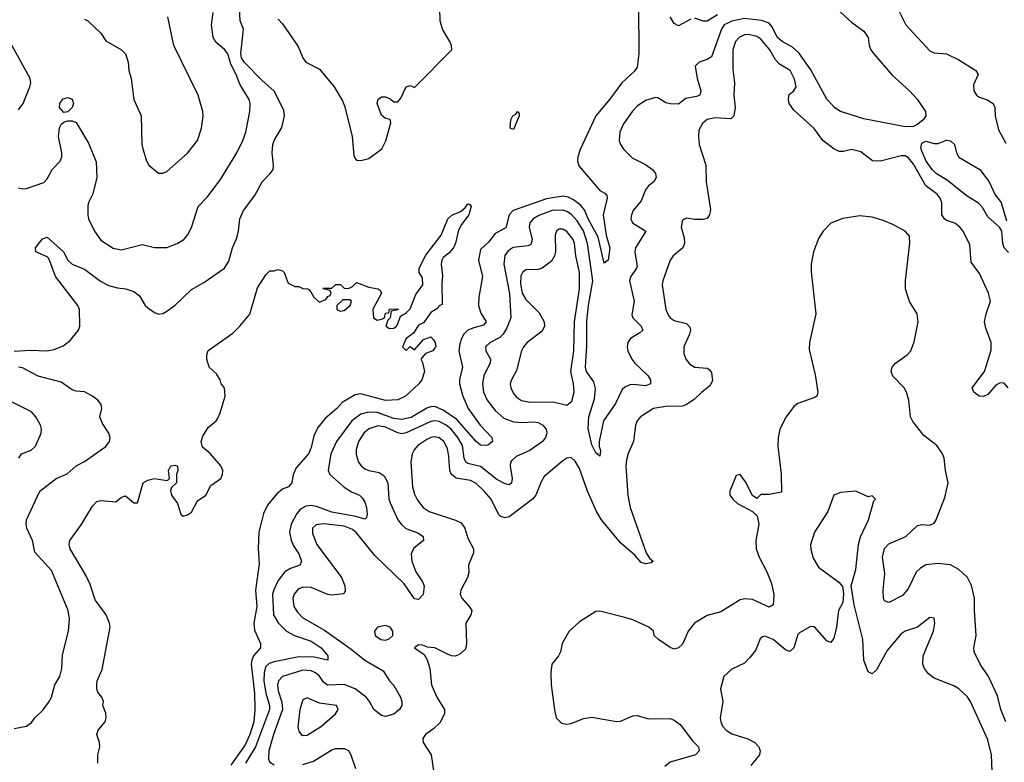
# Model space of a CAD drawing. Header units: inches. Extents: x 2001573 to 2220545, y 644482 to 846830.
# Tile 525 of 656: x 2132376 to 2137150, y 801134 to 804736. Entities that reach past the tile are written whole.
import ezdxf

# ---------------------------------------------------------------- set-up
doc = ezdxf.new("R2010")
doc.units = ezdxf.units.IN
doc.header["$MEASUREMENT"] = 0
doc.layers.add('C1830', color=7, linetype='Continuous')

msp = doc.modelspace()

# ---------------------------------------------------------------- linework, layer by layer
at = {"layer": 'C1830', "color": 5}
for points, elevation in [([(2132350, 803128.4), (2132427.5, 803132.5), (2132510, 803130.2), (2132543.9, 803136.1), (2132586.6, 803153.4), (2132620.4, 803179.6), (2132661.6, 803230), (2132668.4, 803250), (2132666.5, 803330), (2132658.1, 803350), (2132550.8, 803490), (2132517.8, 803577.8), (2132510, 803586.3), (2132455.3, 803610), (2132452.3, 803630), (2132486.9, 803673.1), (2132510, 803680.3), (2132588.9, 803610), (2132610.2, 803570.2), (2132630.2, 803550.2), (2132690, 803525.5), (2132767.5, 803467.5), (2132806.4, 803446.4), (2132850, 803434.7), (2132891.3, 803431.3), (2132930, 803417), (2132957.4, 803397.4), (2132984.4, 803350), (2132997.6, 803337.6), (2133030, 803315.6), (2133050, 803308.1), (2133070, 803310.3), (2133090, 803322), (2133130, 803351.3), (2133210, 803427.9), (2133270, 803462), (2133368.9, 803531.1), (2133390, 803565.5), (2133408.8, 803630), (2133427.4, 803672.6), (2133436.5, 803710), (2133443.1, 803770), (2133461.5, 803810), (2133517.1, 803882.9), (2133551.3, 803950), (2133591.5, 803990), (2133605.1, 804010), (2133607.4, 804030), (2133599.8, 804090), (2133604.5, 804130), (2133610, 804150.4), (2133647.7, 804212.3), (2133659.9, 804270), (2133656.7, 804296.7), (2133609.6, 804389.6), (2133550, 804442.2), (2133464.5, 804530), (2133452.2, 804550), (2133448.4, 804571.6), (2133461.1, 804690), (2133445.7, 804730), (2133442, 804790)], 240), ([(2132370, 803920.8), (2132390, 803916.1), (2132410, 803917.7), (2132493.4, 803946.6), (2132510, 803963.7), (2132534.5, 804010), (2132572.9, 804050), (2132580.7, 804070), (2132580.2, 804090), (2132564.8, 804170), (2132569.1, 804210.9), (2132579.7, 804230), (2132590, 804238.9), (2132610, 804244.9), (2132630, 804245.2), (2132650, 804236.5), (2132710, 804137.3), (2132747.1, 804047.1), (2132751.2, 803970), (2132731.7, 803891.7), (2132710.2, 803850), (2132706.5, 803833.5), (2132706, 803790), (2132710.3, 803769.7), (2132738.5, 803710), (2132770, 803666.7), (2132830, 803627), (2132870, 803619.6), (2132970, 803646), (2133030, 803631.5), (2133090, 803630.3), (2133139.3, 803650), (2133171.6, 803670), (2133190, 803690.5), (2133210, 803727.7), (2133242.4, 803830), (2133285.7, 803874.3), (2133350, 803961.1), (2133429.8, 804090), (2133458.5, 804150), (2133472.2, 804190), (2133492.7, 804290), (2133493.3, 804330), (2133488.8, 804348.8), (2133443, 804423), (2133425.6, 804470), (2133399.8, 804519.8), (2133384.9, 804570), (2133370, 804591.3), (2133326.8, 804626.8), (2133313.9, 804650), (2133305.9, 804710), (2133315, 804770)], 260), ([(2135376, 804804), (2135378.3, 804570), (2135370, 804505.7), (2135355.4, 804484.6), (2135295.9, 804430), (2135237.7, 804350), (2135169.5, 804270), (2135093.2, 804106.8), (2135082, 804070), (2135080.7, 804050), (2135087.2, 804027.2), (2135190, 803907.2), (2135213.7, 803893.7), (2135222.5, 803882.5), (2135224.1, 803870), (2135204.8, 803790), (2135219.8, 803690), (2135238.5, 803630), (2135230, 803569.4), (2135210, 803554.5), (2135181, 803681), (2135132.8, 803770), (2135114.3, 803814.3), (2135096, 803836), (2135061.7, 803861.7), (2135035.4, 803875.4), (2135010, 803880.4), (2134930, 803866.4), (2134768.6, 803810), (2134748.9, 803790), (2134733, 803727), (2134681.8, 803698.2), (2134650, 803657.3), (2134610, 803622), (2134601.4, 803570), (2134619.7, 803490), (2134602.4, 803390), (2134600.9, 803350), (2134612.3, 803312.3), (2134638.4, 803270), (2134626, 803254), (2134577.8, 803242.2), (2134550, 803229.3), (2134529.8, 803210.2), (2134518.4, 803190), (2134510, 803164.2), (2134506.3, 803130), (2134524, 803050), (2134508.8, 802991.2), (2134508.6, 802970), (2134525.5, 802910), (2134550.6, 802850), (2134609.4, 802769.4), (2134665.8, 802710), (2134668.1, 802690), (2134650, 802674.4), (2134638, 802670), (2134610, 802673.2), (2134590, 802689.9), (2134496.4, 802796.4), (2134430, 802842.8), (2134390, 802859.9), (2134370, 802858.7), (2134350, 802851.1), (2134274, 802806), (2134230, 802797.1), (2134190, 802801.4), (2134110, 802830.7), (2134068, 802832), (2134030, 802822.4), (2133986.9, 802790), (2133913, 802690), (2133885.1, 802630), (2133871.5, 802550), (2133879.5, 802530), (2133950, 802468.4), (2133985.7, 802445.7), (2134023.2, 802430), (2134037.7, 802417.7), (2134050, 802396.5), (2134057.5, 802370), (2134061.6, 802338.4), (2134058.3, 802321.7), (2134050, 802314), (2134006.7, 802326.7), (2133890, 802348.1), (2133815.7, 802375.7), (2133790, 802379.8), (2133763.9, 802376.1), (2133737.8, 802362.2), (2133719.7, 802340.3), (2133692, 802290), (2133685, 802250), (2133692.2, 802212.2), (2133704.5, 802184.5), (2133730, 802146), (2133742.7, 802110), (2133734.6, 802090), (2133690, 802073.9), (2133662, 802058), (2133630, 802015.5), (2133608.4, 801971.5), (2133602.9, 801950), (2133606.8, 801850), (2133630.1, 801810.1), (2133670.8, 801770.9), (2133709, 801749), (2133790, 801721.8), (2133837.5, 801690), (2133870.2, 801650), (2133870.5, 801630), (2133803.7, 801643.7), (2133730, 801646.4), (2133610, 801622.3), (2133586.1, 801613.9), (2133570, 801599.1), (2133561.5, 801570), (2133560.7, 801530), (2133569.6, 801469.6), (2133586.9, 801410), (2133587, 801390), (2133519.9, 801210), (2133471.3, 801130)], 240), ([(2136322.9, 804802.9), (2136410, 804724.5), (2136470, 804680.7), (2136490.9, 804650), (2136495.9, 804610), (2136503.3, 804590), (2136518, 804570), (2136606.7, 804466.7), (2136690.8, 804390.8), (2136727.9, 804350), (2136768.8, 804290), (2136769.4, 804270), (2136757.8, 804250), (2136731.6, 804228.4), (2136710, 804217.7), (2136670, 804215.6), (2136470, 804254.2), (2136356.4, 804290), (2136328.2, 804308.2), (2136290, 804350.6), (2136213.1, 804493.1), (2136154.8, 804574.8), (2136123.2, 804603.2), (2136074.1, 804630), (2136050, 804649), (2136022.9, 804702.9), (2136010, 804719.4), (2135972.6, 804732.6), (2135890, 804740.7), (2135830, 804728.3), (2135791.8, 804710), (2135779.9, 804690), (2135730, 804555.4), (2135710, 804542), (2135670.2, 804529.8), (2135651.8, 804510), (2135661.5, 804450), (2135678.2, 804390), (2135673.8, 804370), (2135657.5, 804362.5), (2135607, 804353), (2135570, 804326.6), (2135530, 804327), (2135510, 804331.8), (2135470, 804357), (2135458.6, 804358.6), (2135410, 804343.5), (2135370, 804315.7), (2135347.5, 804292.5), (2135304.7, 804230), (2135286.2, 804190), (2135282.7, 804150), (2135289.3, 804130), (2135306.2, 804106.2), (2135345.5, 804065.5), (2135410, 804033), (2135444.5, 804010), (2135459.8, 803990), (2135462.3, 803970), (2135451.1, 803950), (2135425.8, 803930), (2135411.1, 803910), (2135390, 803857.4), (2135350.2, 803810), (2135342.4, 803790), (2135339.6, 803770), (2135347.2, 803750), (2135412.8, 803710), (2135362.6, 803630), (2135358.4, 803610), (2135370, 803541.2), (2135367.7, 803530), (2135340.2, 803490), (2135333, 803470), (2135355.1, 803370), (2135344.9, 803304.9), (2135349.2, 803290), (2135389, 803250), (2135397.8, 803230), (2135383.5, 803216.5), (2135338.5, 803190), (2135325.4, 803170), (2135322.2, 803150), (2135325.8, 803130), (2135344.7, 803090), (2135359.7, 803070), (2135421.8, 803010), (2135434.3, 802990), (2135435.3, 802970), (2135410, 802959.9), (2135353, 802967), (2135335.2, 802964.8), (2135310, 802953.9), (2135298.3, 802941.7), (2135264.9, 802875.1), (2135206.8, 802790), (2135185.6, 802690), (2135185.8, 802665.8), (2135192.8, 802647.2), (2135190, 802619.5), (2135170, 802635.1), (2135150, 802673.6), (2135133.2, 802753.2), (2135135.2, 802810), (2135163, 802897), (2135167.7, 802947.7), (2135159.7, 802979.7), (2135124.5, 803030), (2135119.5, 803050), (2135126.6, 803153.4), (2135125.9, 803274), (2135134.4, 803350), (2135156.1, 803470), (2135128.9, 803650), (2135110, 803711.4), (2135079.6, 803759.6), (2135051.1, 803791.1), (2135030, 803805.7), (2135010, 803812.4), (2134957.6, 803810), (2134893.2, 803786.8), (2134866.4, 803770), (2134850.1, 803750), (2134846.9, 803730), (2134860.4, 803670), (2134855.2, 803644.8), (2134841.2, 803638.8), (2134769.7, 803630.3), (2134744.8, 803615.2), (2134728.6, 803591.4), (2134724.2, 803550), (2134751.7, 803408.3), (2134757.6, 803290), (2134739.1, 803240.9), (2134721.2, 803210), (2134704.9, 803195.1), (2134657.4, 803170), (2134635.6, 803150), (2134636.1, 803130), (2134658.5, 803090), (2134657.8, 803070), (2134627, 803010), (2134620.1, 802970), (2134625.9, 802930), (2134643.7, 802890), (2134681.1, 802841.1), (2134723.9, 802803.9), (2134770, 802785.2), (2134810, 802782.3), (2134870, 802785.6), (2134890, 802782), (2134912.3, 802770), (2134928.3, 802750), (2134931.6, 802730), (2134926.5, 802710), (2134912, 802690), (2134850, 802646.4), (2134783.3, 802616.7), (2134762, 802598), (2134756.8, 802590), (2134755, 802570), (2134763.8, 802510), (2134760.3, 802490), (2134750, 802480.4), (2134730, 802485), (2134690, 802505.9), (2134610, 802568.7), (2134550, 802582.9), (2134539.5, 802590), (2134530.9, 802610), (2134523.6, 802670), (2134501.5, 802710), (2134468.5, 802750), (2134443.6, 802770), (2134410, 802787.4), (2134390, 802790.6), (2134370, 802787.1), (2134250, 802731.6), (2134230, 802727.6), (2134210, 802732.3), (2134150, 802760.3), (2134114.2, 802765.8), (2134070, 802750.9), (2134044.8, 802730), (2134019.6, 802690), (2134008.2, 802650), (2134007.7, 802627.7), (2134018.8, 802590), (2134032, 802572), (2134050, 802558.2), (2134069.5, 802549.5), (2134119.2, 802539.2), (2134143.9, 802523.9), (2134162.1, 802490), (2134167, 802410), (2134172.1, 802392.1), (2134210.2, 802310), (2134226.9, 802286.9), (2134248.7, 802268.7), (2134306.8, 802246.8), (2134332.6, 802230), (2134334.3, 802210), (2134286.7, 802173.3), (2134273.8, 802146.1), (2134277.5, 802110), (2134297.4, 802057.4), (2134329.3, 802010), (2134337.7, 801990), (2134332.2, 801947.8), (2134310, 801923.5), (2134290, 801928), (2134239.9, 801999.9), (2134098, 802138.1), (2134010, 802246.6), (2133990, 802264), (2133950, 802279.2), (2133848.7, 802291.3), (2133813.5, 802286.5), (2133796.2, 802270), (2133796.2, 802243.8), (2133817.1, 802190), (2133936.6, 802030), (2133952.7, 801990), (2133953.9, 801966.1), (2133948.7, 801951.3), (2133890, 801944.3), (2133870, 801947.9), (2133790, 801981.7), (2133750, 801984.4), (2133725.9, 801974.1), (2133706.9, 801950), (2133701.5, 801930), (2133706.1, 801890), (2133722.7, 801862.7), (2133750, 801834.3), (2133854.9, 801774.9), (2133983.9, 801683.9), (2134049.4, 801630), (2134138.8, 801578.8), (2134169.4, 801529.4), (2134190, 801507.4), (2134222.8, 801450), (2134229.1, 801430), (2134229.1, 801410), (2134218.3, 801390), (2134190, 801367.6), (2134150, 801356.5), (2134130, 801361), (2134094, 801390), (2134073.1, 801430), (2134055.5, 801450), (2134003, 801490), (2133950, 801511.1), (2133868.9, 801508.9), (2133850, 801522.9), (2133830, 801552.4), (2133810, 801569), (2133790, 801577.8), (2133750, 801581.3), (2133650, 801550.5), (2133630.9, 801530), (2133626.5, 801510), (2133630, 801480.3), (2133646.9, 801426.9), (2133650.4, 801390), (2133606.2, 801270), (2133584.6, 801190), (2133582.7, 801150), (2133590, 801135.3), (2133610, 801122.2)], 260), ([(2133630, 804738.7), (2133650, 804716.4), (2133726.1, 804606.1), (2133748.7, 804550), (2133763.8, 804530), (2133830, 804495.5), (2133901.7, 804410), (2133942.2, 804342.2), (2133953.4, 804313.4), (2133988.2, 804170), (2133996.4, 804076.4), (2134002.3, 804062.3), (2134010, 804054), (2134030, 804052.7), (2134070, 804062.4), (2134131.6, 804110), (2134151.9, 804148.1), (2134176, 804236), (2134172.1, 804252.1), (2134150, 804256), (2134130, 804272.7), (2134109.7, 804330), (2134114.5, 804350), (2134130, 804362.4), (2134150, 804362), (2134172.4, 804352.4), (2134190, 804337.1), (2134210, 804337.1), (2134224.1, 804355.9), (2134250, 804410.8), (2134270, 804417.3), (2134290, 804407.3), (2134471.3, 804590), (2134470.5, 804610), (2134462.7, 804630), (2134426.1, 804690), (2134414.3, 804730), (2134412.8, 804790)], 240), ([(2136638.5, 804778.5), (2136672.8, 804710), (2136790, 804584.9), (2136810, 804574.8), (2136870, 804570.4), (2136930, 804540.3), (2137012.2, 804490), (2137023.6, 804470), (2137000.8, 804419.2), (2137002.4, 804390), (2137016.1, 804370), (2137030, 804359.3), (2137066.9, 804346.9), (2137096.5, 804330), (2137105, 804310), (2137106.4, 804270), (2137122.3, 804202.3), (2137157.6, 804137.6)], 280), ([(2132690, 804738), (2132706, 804730), (2132770, 804670.4), (2132793.5, 804633.5), (2132870, 804590.2), (2132889, 804570), (2132902.6, 804530), (2132905, 804490), (2132916.9, 804450), (2132929.3, 804349.3), (2132965.3, 804270), (2132968.4, 804130), (2132973, 804110), (2132990.5, 804050.5), (2133002.8, 804030), (2133050, 803991), (2133070, 803990.7), (2133090, 803999.1), (2133190, 804088.4), (2133238, 804150), (2133258.7, 804210), (2133266.3, 804270), (2133264.7, 804290), (2133241.3, 804370), (2133124.4, 804610), (2133095.1, 804750)], 280), ([(2135630, 804738.5), (2135570, 804705.7), (2135550, 804717.3), (2135529.9, 804749.9)], 240), ([(2135760.5, 804759.5), (2135710, 804729), (2135690, 804728.8), (2135650, 804742.7)], 240), ([(2132370, 804299.3), (2132394, 804330), (2132425.7, 804410), (2132429.8, 804430), (2132427.1, 804450), (2132322, 804642)], 280), ([(2137169.9, 802950), (2137150, 802973), (2137130, 802974), (2137110, 802963.9), (2137070, 802917.7), (2137050, 802908.2), (2137030, 802909.9), (2137017.8, 802917.8), (2137003.1, 802930), (2136995.3, 802950), (2137055, 803030), (2137087.2, 803132.8), (2137087.3, 803170), (2137060.5, 803240.5), (2137054.9, 803270), (2137061.8, 803310), (2137083.3, 803370), (2137074.2, 803410), (2137030, 803505.7), (2136990, 803559.6), (2136983.3, 803643.3), (2136950.8, 803710), (2136934.8, 803730), (2136910, 803748.9), (2136870, 803761.7), (2136859.8, 803770), (2136847.8, 803790), (2136846.9, 803846.9), (2136840.2, 803870), (2136824.6, 803890), (2136769.3, 803929.3), (2136710, 804035.2), (2136686.3, 804066.3), (2136670, 804074.8), (2136650, 804075), (2136550.5, 804050), (2136510.7, 804050.7), (2136455.3, 804095.3), (2136410, 804106.7), (2136370, 804097), (2136350, 804096.8), (2136323.1, 804110), (2136270, 804149.8), (2136228.2, 804208.2), (2136130, 804296.9), (2136107.7, 804330), (2136103.5, 804350), (2136107.8, 804372.2), (2136130, 804391.3), (2136141.2, 804410), (2136133.2, 804446.8), (2136111.6, 804490), (2136060.8, 804520.8), (2136041.3, 804541.3), (2136012.8, 804590), (2135970, 804641.4), (2135950, 804654.6), (2135910, 804664.4), (2135890, 804661.6), (2135865, 804650), (2135847.8, 804630), (2135834.3, 804590), (2135834.7, 804494.7), (2135842.5, 804430), (2135838.3, 804370), (2135844.7, 804310), (2135838.9, 804270), (2135824.7, 804255.3), (2135750, 804259.2), (2135710, 804251.2), (2135687.8, 804232.2), (2135670, 804199.7), (2135667.1, 804170), (2135670.8, 804130), (2135704, 804030), (2135704.4, 803950), (2135725.4, 803814.6), (2135721.1, 803790), (2135710, 803772), (2135690, 803766.6), (2135650, 803766.6), (2135610, 803772.7), (2135590, 803764), (2135583.1, 803730), (2135598.3, 803678.3), (2135599, 803650), (2135591.1, 803628.9), (2135544.4, 803590), (2135530.1, 803569.9), (2135495, 803470), (2135491.8, 803450), (2135509.4, 803330), (2135521.5, 803301.5), (2135530.1, 803290.1), (2135550, 803277.6), (2135610, 803262.6), (2135625.4, 803245.4), (2135628.9, 803230), (2135624, 803210), (2135597.3, 803150), (2135596.5, 803116.5), (2135605.7, 803090), (2135625.1, 803065.1), (2135650, 803051.2), (2135710, 803045.8), (2135718.7, 803038.7), (2135730, 803025.2), (2135735.3, 802984.7), (2135721.5, 802958.5), (2135683.8, 802930), (2135646.5, 802893.5), (2135610, 802868.9), (2135590, 802861.3), (2135510, 802859.9), (2135449.6, 802850.4), (2135385.7, 802810), (2135370.3, 802790), (2135362, 802770), (2135352.9, 802690), (2135327.3, 802632.7), (2135319.3, 802600.7), (2135316.1, 802570), (2135325.5, 802430), (2135337, 802370), (2135413.8, 802150), (2135430, 802124.2), (2135448.4, 802110), (2135438.4, 802101.6), (2135410, 802096.3), (2135390, 802103.6), (2135359.4, 802139.4), (2135290, 802199.3), (2135197.5, 802310), (2135172.7, 802350), (2135129.5, 802449.5), (2135090, 802559.7), (2135070, 802594.3), (2135050, 802613), (2135030, 802609.7), (2135010, 802596), (2134920.1, 802519.9), (2134904.7, 802495.3), (2134879.6, 802430), (2134863.2, 802410), (2134750, 802325.2), (2134730, 802319.5), (2134710, 802326.1), (2134697.9, 802337.9), (2134661.9, 802410), (2134629.2, 802450), (2134590, 802486.2), (2134561.4, 802501.4), (2134492.2, 802512.2), (2134470.4, 802530), (2134462.1, 802550), (2134457.6, 802617.6), (2134450, 802655.8), (2134432.1, 802690), (2134410, 802707.5), (2134390, 802713), (2134370, 802710.3), (2134350, 802700.7), (2134307, 802670), (2134288.8, 802650), (2134278.8, 802630), (2134272.8, 802590), (2134281.1, 802470), (2134290, 802434.4), (2134305.2, 802405.2), (2134333.2, 802370), (2134362.3, 802350), (2134489.5, 802309.5), (2134516.2, 802296.2), (2134534.7, 802270), (2134550, 802220.7), (2134576.5, 802170), (2134577.4, 802150), (2134552.2, 802090), (2134554.4, 802054.4), (2134548.3, 802030), (2134515.9, 801970), (2134512.4, 801950), (2134519.6, 801930), (2134556.5, 801890), (2134567.9, 801870), (2134563.6, 801850), (2134539.3, 801810), (2134543.2, 801710), (2134537.4, 801682.6), (2134510, 801658.3), (2134490, 801649.8), (2134470, 801650.9), (2134450, 801658.7), (2134390, 801689.6), (2134353.3, 801693.3), (2134330, 801702.7), (2134310, 801704), (2134291.3, 801690), (2134337, 801657), (2134351.8, 801631.8), (2134364.6, 801590), (2134372.9, 801510), (2134398.9, 801450), (2134435.4, 801390), (2134436.3, 801370), (2134413.4, 801326.6), (2134383.3, 801296.6), (2134344.4, 801270), (2134330.4, 801250), (2134333, 801230), (2134372, 801170), (2134383.8, 801083.8)], 280), ([(2137170, 803606), (2137150, 803628.7), (2137143, 803650), (2137138.7, 803710), (2137127.6, 803730), (2137070, 803780.5), (2137045.3, 803825.3), (2137025.8, 803845.8), (2136970, 803880.3), (2136875.4, 803955.4), (2136819.9, 803990), (2136799.9, 804010), (2136772, 804050), (2136750, 804098.3), (2136745.7, 804114.3), (2136750, 804136.9), (2136770, 804146.7), (2136810, 804134.7), (2136830, 804135.2), (2136870, 804151.3), (2136890, 804148.9), (2136908.9, 804130), (2136918.6, 804090), (2136929.4, 804069.4), (2137031.6, 804010), (2137076.9, 803950), (2137105.7, 803885.7), (2137134.4, 803850), (2137160.7, 803760.7)], 260), ([(2132755.4, 801130), (2132755.1, 801170), (2132765.1, 801210), (2132763.1, 801230), (2132749.7, 801270), (2132757.6, 801290), (2132791, 801330), (2132796.4, 801350), (2132793.3, 801373.3), (2132779.3, 801410), (2132782, 801430), (2132775.3, 801450), (2132754.5, 801474.5), (2132749.6, 801490), (2132750, 801514), (2132752, 801530), (2132776.2, 801583.8), (2132814.5, 801790), (2132812, 801810), (2132795.8, 801850), (2132741.7, 801921.7), (2132717.5, 801997.5), (2132698.9, 802038.9), (2132621, 802170), (2132616.6, 802190), (2132619.9, 802210), (2132674.4, 802285.6), (2132730, 802376.5), (2132750, 802399.3), (2132770, 802404.1), (2132842, 802398), (2132870, 802421), (2132890, 802426), (2132930, 802392), (2132947.3, 802392.7), (2132975.3, 802490), (2132998, 802502), (2133030, 802510.4), (2133090, 802501), (2133096.5, 802503.5), (2133102, 802510), (2133098, 802550), (2133110, 802572.7), (2133130, 802574.9), (2133141, 802570), (2133143, 802550), (2133137.1, 802530), (2133136.3, 802490), (2133113, 802467), (2133107.7, 802452.3), (2133112, 802430), (2133142.3, 802390), (2133157.5, 802337.5), (2133168.7, 802328.7), (2133190, 802334.4), (2133210, 802347.6), (2133237.8, 802402.2), (2133279.7, 802430), (2133302.9, 802477.1), (2133351.3, 802510), (2133359.7, 802530), (2133361.3, 802550), (2133352, 802572), (2133301.2, 802630), (2133263.5, 802663.5), (2133256.2, 802690), (2133264.6, 802715.4), (2133290, 802758), (2133329.1, 802790.9), (2133336.5, 802803.5), (2133349.2, 802830), (2133373.2, 802910), (2133369.2, 802950), (2133354, 802970), (2133348.7, 802990), (2133330, 803018), (2133295.3, 803050), (2133284, 803090), (2133284, 803110), (2133290, 803131.3), (2133410, 803215.5), (2133444.5, 803250), (2133491.6, 803308.4), (2133530, 803436), (2133570, 803498), (2133590, 803518), (2133610, 803518), (2133630, 803524.7), (2133650, 803518), (2133658, 803510), (2133678, 803458), (2133710, 803442), (2133730, 803442), (2133750, 803432), (2133774, 803430), (2133783.6, 803423.6), (2133802, 803390), (2133830, 803366), (2133860.4, 803379.6), (2133870, 803394), (2133882, 803398), (2133886, 803410), (2133882, 803422), (2133846, 803430), (2133850, 803434), (2133890, 803434), (2133910, 803452), (2133931.6, 803451.6), (2133950, 803434), (2133970, 803432), (2133990, 803442), (2134010, 803462), (2134070, 803438), (2134114, 803430), (2134124.7, 803424.7), (2134131, 803410), (2134087.9, 803332.1), (2134092, 803290), (2134110, 803278), (2134135.3, 803284.7), (2134146, 803290), (2134150, 803312), (2134166, 803314), (2134170, 803332), (2134210, 803334), (2134210, 803328), (2134178, 803322), (2134172, 803290), (2134162, 803278), (2134151.3, 803250), (2134170, 803238.8), (2134190, 803240.4), (2134203.7, 803250), (2134210, 803261), (2134222, 803298), (2134250, 803314.8), (2134270, 803334), (2134297.4, 803402.6), (2134331.8, 803450), (2134330, 803484), (2134313.2, 803510), (2134313.2, 803530), (2134345.6, 803594.4), (2134420.5, 803690), (2134452.4, 803770), (2134472.2, 803787.8), (2134514.2, 803805.8), (2134536.5, 803823.5), (2134550, 803842), (2134559.3, 803839.3), (2134566, 803830), (2134554.9, 803790), (2134518.1, 803741.9), (2134504.8, 803715.2), (2134490, 803652), (2134479.6, 803630), (2134456.9, 803603.1), (2134430, 803582.9), (2134423.6, 803570), (2134420.2, 803550), (2134426.4, 803493.6), (2134422.4, 803457.6), (2134425.4, 803354.6), (2134410, 803348), (2134403.5, 803336.5), (2134370, 803316), (2134334, 803266), (2134310, 803255.1), (2134285.1, 803214.9), (2134250, 803189), (2134232, 803150), (2134250, 803132), (2134270, 803151.3), (2134290, 803134), (2134334.6, 803185.4), (2134370, 803198), (2134383.5, 803183.5), (2134390.6, 803170.6), (2134393.4, 803150), (2134390, 803144), (2134378.8, 803130), (2134343.4, 803116.6), (2134322, 803090), (2134330, 803074), (2134338.8, 803030), (2134326, 802990), (2134311, 802970), (2134246.8, 802910), (2134210, 802892), (2134150, 802888.5), (2134030, 802921.7), (2134003.2, 802916.8), (2133940.2, 802879.8), (2133914.6, 802850), (2133858, 802802), (2133821.9, 802758.1), (2133802.7, 802717.3), (2133790, 802660.9), (2133776.2, 802630), (2133717.2, 802562.8), (2133702.4, 802530), (2133695.8, 802490), (2133679.1, 802470), (2133650, 802459.7), (2133623.1, 802436.9), (2133578.4, 802381.6), (2133559.1, 802340.9), (2133536.2, 802250), (2133532.1, 802172), (2133537.1, 802097.1), (2133519.5, 801970), (2133526.4, 801890), (2133512.3, 801810), (2133515.4, 801775.4), (2133543.8, 801710), (2133543.8, 801690), (2133509.5, 801650.5), (2133501.2, 801630), (2133499.4, 801610), (2133515.6, 801470), (2133516.4, 801390), (2133511.2, 801330), (2133492.5, 801270), (2133470, 801218.6), (2133400, 801120)], 220), ([(2137157.2, 801330), (2137133.2, 801390), (2137116.7, 801456.7), (2137074, 801550), (2137033.6, 801610), (2137003.8, 801670), (2137003.1, 801690), (2137013.7, 801750), (2137005.3, 801870), (2137006.5, 801930), (2136991.1, 801991.1), (2136971.6, 802030), (2136930.6, 802070), (2136890, 802092.9), (2136830, 802099), (2136770, 802091.5), (2136743.5, 802076.5), (2136723.3, 802056.7), (2136684.4, 801975.6), (2136656.6, 801943.4), (2136590, 801909.7), (2136570, 801918), (2136564, 801930), (2136563.4, 801970), (2136571.7, 802050), (2136560.1, 802130), (2136569.2, 802170.8), (2136590, 802193.3), (2136673.1, 802230), (2136730, 802283.2), (2136750, 802287.7), (2136790, 802284.6), (2136810, 802293.4), (2136820.5, 802310), (2136861.8, 802418.2), (2136877.7, 802490), (2136864.7, 802550), (2136858.5, 802610), (2136850.7, 802630.7), (2136823, 802670), (2136759.9, 802719.9), (2136706.8, 802786.8), (2136695.5, 802810), (2136687.6, 802890), (2136676.8, 802930), (2136665.1, 802950), (2136610, 803006.6), (2136601.6, 803030), (2136606.5, 803050), (2136622.4, 803070), (2136679.7, 803110), (2136696.4, 803130), (2136712.9, 803172.9), (2136733, 803270), (2136727.6, 803310), (2136690, 803369.5), (2136670.7, 803430), (2136670.7, 803470.7), (2136692.8, 803652.8), (2136690, 803686.6), (2136669.9, 803709.9), (2136610, 803742.6), (2136562.5, 803762.5), (2136510, 803777.7), (2136450, 803785.3), (2136367.9, 803772.1), (2136310, 803749.6), (2136272.2, 803710), (2136250, 803674.5), (2136226, 803610), (2136213.4, 803550), (2136213.5, 803513.5), (2136236.5, 803310), (2136205.7, 803170), (2136203.9, 803136.1), (2136232.7, 803012.7), (2136246.4, 802930), (2136242, 802910), (2136235.4, 802904.6), (2136150, 802873.8), (2136130, 802860.4), (2136092.1, 802810), (2136062.3, 802750), (2136053.5, 802710), (2136052.9, 802667.1), (2136067.8, 802532.2), (2136070, 802444), (2136010, 802432.7), (2135970, 802433.2), (2135950, 802414), (2135930, 802429), (2135894.9, 802494.9), (2135870, 802529.5), (2135850, 802525.2), (2135819.3, 802450), (2135819.1, 802430), (2135834.9, 802410), (2135857.1, 802390), (2135930, 802350.7), (2135951.7, 802330), (2135959.7, 802290), (2135946, 802210), (2135947.8, 802170), (2135961.2, 802130), (2135998.6, 802058.6), (2136021.2, 802001.2), (2136032.5, 801947.5), (2136030, 801897.6), (2136010, 801886.6), (2135930, 801924.5), (2135890, 801927.7), (2135870, 801921.7), (2135776, 801864), (2135710, 801845.7), (2135649, 801810), (2135618, 801770), (2135590, 801706.6), (2135570, 801689.4), (2135550, 801683.7), (2135530, 801691.6), (2135473.6, 801730), (2135453.3, 801750), (2135449.6, 801770), (2135427, 801790), (2135350, 801825.1), (2135310, 801837.3), (2135190, 801867), (2135170, 801866.6), (2135090, 801816.3), (2135041.1, 801770), (2135006.7, 801710), (2134998, 801670), (2134988.7, 801651.3), (2134957.3, 801610), (2134951.8, 801570), (2134953.1, 801510), (2134968.8, 801388.8), (2134978, 801350), (2135003.6, 801323.6), (2135030, 801319.5), (2135050, 801323.1), (2135110, 801346.7), (2135150, 801353.8), (2135270, 801332.7), (2135290, 801334), (2135350, 801359.6), (2135370, 801361.7), (2135425.7, 801345.7), (2135530, 801346.4), (2135550, 801339.3), (2135578.4, 801318.4), (2135639.2, 801239.2), (2135668.4, 801210), (2135671.6, 801190), (2135653, 801170), (2135530, 801134.9), (2135505.1, 801114.9)], 320), ([(2132350, 801298.6), (2132409.2, 801310), (2132433.1, 801326.9), (2132450, 801350.4), (2132490, 801388.7), (2132515.7, 801424.3), (2132529.8, 801450), (2132547.2, 801510), (2132570.6, 801550), (2132579.9, 801590), (2132584.6, 801655.4), (2132612.7, 801770), (2132618.3, 801830), (2132611, 801870), (2132530, 802065.1), (2132450, 802154), (2132438, 802210), (2132411, 802270), (2132407, 802290), (2132409.9, 802310), (2132473.7, 802450), (2132553, 802510), (2132606.8, 802533.2), (2132650, 802572.2), (2132690, 802593.4), (2132793.7, 802666.3), (2132812.2, 802690), (2132814.5, 802710), (2132808, 802730), (2132777.2, 802777.2), (2132764.7, 802810), (2132774.4, 802850), (2132771.4, 802870), (2132755.7, 802890), (2132729.8, 802910), (2132690, 802930.9), (2132650, 802934.8), (2132630, 802941.4), (2132577.3, 802977.3), (2132466.5, 803006.5), (2132390, 803047.2), (2132370, 803050.8)], 240), ([(2132372.7, 802610), (2132385.7, 802630), (2132432.4, 802647.6), (2132452.6, 802667.4), (2132481.1, 802730), (2132482.6, 802750), (2132476.9, 802770), (2132454, 802810), (2132433.9, 802833.9), (2132314.1, 802894.1)], 260), ([(2137092, 801090), (2137088.7, 801170), (2137070, 801242.7), (2136987.2, 801430), (2136970, 801453.3), (2136930, 801490.8), (2136905.5, 801505.5), (2136810, 801542), (2136783, 801563), (2136762.7, 801590), (2136755.6, 801610), (2136756.8, 801650), (2136806.3, 801770), (2136813, 801810), (2136810, 801834), (2136790, 801837), (2136730.2, 801789.8), (2136670, 801769.8), (2136650, 801756.8), (2136582.7, 801677.3), (2136530, 801582.4), (2136510, 801564.2), (2136490, 801573.6), (2136470, 801629.2), (2136464.3, 801730), (2136422.4, 801897.6), (2136408.7, 801990), (2136430.7, 802069.3), (2136443.5, 802190), (2136452.9, 802227.1), (2136491.6, 802310), (2136518, 802402), (2136526, 802410), (2136510, 802426), (2136490, 802422), (2136430, 802449.4), (2136356.7, 802443.3), (2136324, 802430), (2136294.9, 802350), (2136230.1, 802249.9), (2136210.8, 802189.2), (2136211.8, 802168.2), (2136224, 802124), (2136250, 802080.9), (2136347.7, 802007.7), (2136366.4, 801986.4), (2136370.7, 801950.7), (2136368.2, 801910), (2136345.7, 801870), (2136337.4, 801790), (2136323.4, 801736.6), (2136310, 801715.1), (2136290, 801722.9), (2136230, 801792), (2136210, 801792.7), (2136157.1, 801762.9), (2136150, 801754), (2136130, 801689.3), (2136110, 801671.5), (2136090, 801679.8), (2136030, 801730.8), (2135990, 801745.6), (2135977.5, 801742.5), (2135967.2, 801732.8), (2135943.6, 801676.4), (2135917.3, 801642.7), (2135890, 801615.8), (2135830, 801585.7), (2135790.3, 801550), (2135774.9, 801490), (2135784.9, 801430), (2135773.4, 801350), (2135775.3, 801330), (2135783.7, 801310), (2135802.4, 801290), (2135830, 801272.9), (2135907.6, 801247.6), (2135940.5, 801230), (2135960.4, 801210), (2135966.7, 801190), (2135963.1, 801170), (2135920.9, 801119.1)], 340), ([(2133750, 801123.8), (2133800.5, 801139.5), (2133890, 801194.4), (2133910, 801201.3), (2133950, 801201.1), (2133970, 801191.7), (2133982.2, 801170), (2134005, 801105)], 260)]:
    msp.add_lwpolyline(points, dxfattribs=dict(at, elevation=elevation))
for points, elevation in [([(2132590, 804286), (2132569.9, 804310), (2132571.6, 804330), (2132587.4, 804352.6), (2132610, 804358), (2132630.3, 804350.3), (2132636.5, 804330), (2132630, 804309.6), (2132610, 804289.6)], 260), ([(2134770, 804202.7), (2134755.3, 804210), (2134757.6, 804250), (2134768.2, 804270), (2134781.7, 804278.3), (2134790.5, 804290.5), (2134798.7, 804278.7), (2134798.7, 804270)], 220), ([(2135010, 803719.4), (2134990, 803719.3), (2134979.6, 803710), (2134972.1, 803690), (2134973.9, 803610), (2134968.9, 803590), (2134954.6, 803565.4), (2134910, 803531), (2134890, 803524.9), (2134830, 803522.2), (2134814.2, 803510), (2134806.3, 803493.7), (2134804.5, 803455.5), (2134813.3, 803410), (2134830, 803379.1), (2134894.6, 803314.6), (2134919, 803270), (2134921.3, 803250), (2134910, 803225.6), (2134836.8, 803170), (2134819.1, 803150), (2134809, 803130), (2134784.7, 803035.3), (2134760.8, 802990), (2134755.3, 802970), (2134757.4, 802950), (2134770, 802923.6), (2134785.2, 802905.2), (2134810, 802888.7), (2134850, 802880.4), (2134962.4, 802882.4), (2135030, 802866.7), (2135054, 802886), (2135064.7, 802930), (2135061.7, 802970), (2135049.1, 803030), (2135063.2, 803130), (2135067.2, 803270), (2135089.9, 803430), (2135090.3, 803509.7), (2135073.4, 803590), (2135066.4, 803650), (2135059.3, 803670), (2135030, 803708.1)], 280), ([(2133976.4, 803376.4), (2133943.6, 803376.4), (2133914, 803350), (2133914, 803330), (2133930, 803322), (2133950, 803324.7), (2133978, 803350), (2133986, 803370)], 220), ([(2134150, 801798), (2134110.5, 801789.5), (2134096.3, 801770), (2134100.5, 801750), (2134127.3, 801730), (2134150, 801727), (2134167.2, 801732.8), (2134185.2, 801750), (2134185.2, 801770), (2134173.2, 801790)], 280), ([(2133770, 801447.1), (2133750, 801436.9), (2133734.5, 801390), (2133725.4, 801305.4), (2133730, 801284.9), (2133741.6, 801270), (2133750, 801265.2), (2133770, 801266.2), (2133840.4, 801310), (2133908.2, 801370), (2133920.5, 801390), (2133912, 801410), (2133830, 801421)], 280)]:
    msp.add_lwpolyline(points, close=True, dxfattribs=dict(at, elevation=elevation))

doc.saveas('drawing.dxf')
